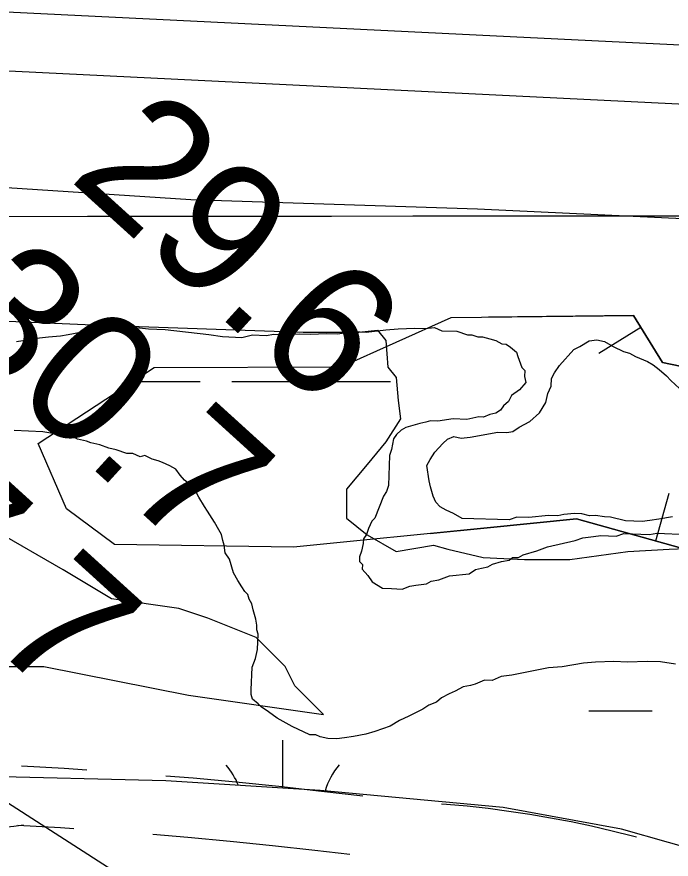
# Model space of a CAD drawing. Extents: x 3297753 to 3335611, y 652252 to 677623.
# Drawn here: x 3313612.9 to 3313943.3, y 672468.2 to 672893.7 of the extents above; entities that cross this region are included whole.
import ezdxf

# ---------------------------------------------------------------- set-up
doc = ezdxf.new("R2010")
doc.units = 0
for name, color, linetype in [('V-BORW-LINE', 7, 'Continuous'), ('V-GRID-MAJR', 7, 'Continuous'), ('V-LEVE-TOET', 7, 'Continuous'), ('V-RIVR-EDGE', 7, 'Continuous'), ('V-RIVR-RANG', 7, 'Continuous'), ('V-ROAD-CNTR', 7, 'Continuous'), ('V-SITE-VEGE', 7, 'Continuous'), ('V-SURV-LINE', 7, 'Continuous'), ('V-TOPO-MAJR', 7, 'Continuous'), ('V-WETL-SWMP', 7, 'Continuous')]:
    doc.layers.add(name, color=color, linetype=linetype)

msp = doc.modelspace()

# ---------------------------------------------------------------- linework, layer by layer
at = {"layer": 'V-BORW-LINE'}
for p, q in [((3313928.06, 672736.76), (3313906.79, 672723.62)), ((3313935.62, 672628.94), (3313942.32, 672653.03))]:
    msp.add_line(p, q, dxfattribs=at)
for points in [[(3313981.73, 672616.12), (3313895.52, 672640.09), (3313850.36, 672635.64), (3313752.64, 672625.77), (3313662.13, 672627.21), (3313638.03, 672645.1), (3313623.68, 672678.14), (3313682.25, 672716.55), (3313776.68, 672716.83), (3313832.22, 672741.83), (3313924.28, 672742.87), (3313939, 672719.06), (3314006.23, 672705.16)], [(3314245.01, 672721.19), (3314214.06, 672722.75), (3314183.73, 672706.96), (3314160.41, 672674.71), (3314089.19, 672681.5), (3314048.87, 672689.68), (3314006.23, 672705.16), (3313939, 672719.06), (3313924.28, 672742.87), (3313851, 672742.04)], [(3313821.68, 672632.74), (3313850.36, 672635.64), (3313895.52, 672640.09), (3313981.73, 672616.12), (3314115.93, 672607.65), (3314217.34, 672637.06)]]:
    msp.add_lwpolyline(points, dxfattribs=at)
at = {"layer": 'V-GRID-MAJR'}
msp.add_spline([(3301861.41, 672784.17), (3307118.42, 672787.61), (3312375.44, 672791.81), (3317632.45, 672796.78), (3322889.47, 672802.52), (3328146.48, 672809.02), (3333403.5, 672816.28)], degree=3, dxfattribs=at)
at = {"layer": 'V-LEVE-TOET'}
msp.add_lwpolyline([(3315038.46, 672829.93), (3315009.68, 672826.51), (3314882.1, 672820.89), (3314770.89, 672819.48), (3314655.21, 672819.84), (3314512.46, 672813.37), (3314398.88, 672805.26), (3314257.21, 672796.53), (3314099.9, 672792.56), (3313981.37, 672790.16), (3313845.58, 672796.48), (3313700.79, 672801.28), (3313568.97, 672809.78), (3313487.03, 672812.91), (3313450.05, 672817.49), (3313419.63, 672826.26)], dxfattribs=at)
at = {"layer": 'V-RIVR-EDGE'}
msp.add_spline([(3319128.45, 669896.06), (3319102.43, 669879.07), (3319066.7, 669858.6), (3318998.74, 669821.54), (3318951.36, 669795.67), (3318909.43, 669773.67), (3318888.84, 669759.37), (3318855.44, 669738.9), (3318784.76, 669700.69), (3318721.46, 669664.78), (3318663.98, 669631.57), (3318611.56, 669602.22), (3318546.3, 669558.18), (3318510.56, 669535.77), (3318467.46, 669512.61), (3318428.61, 669485.17), (3318397.15, 669465.86), (3318376.19, 669455.05), (3318341.63, 669437.3), (3318289.99, 669414.16), (3318221.27, 669382.92), (3318160.71, 669354.37), (3318105.57, 669327.36), (3318072.18, 669313.09), (3318054.32, 669302.28), (3318037.62, 669291.07), (3318008.5, 669278.35), (3317934.74, 669245.57), (3317848.15, 669204.67), (3317778.28, 669175.76), (3317690.15, 669136.42), (3317626.88, 669112.54), (3317574.87, 669094.44), (3317522.09, 669077.89), (3317438.26, 669052.51), (3317361.81, 669030.2), (3317325.33, 669020.99), (3317282.65, 669010.62), (3317240.35, 669001.03), (3317194.96, 668994.94), (3317157.73, 668992.7), (3317125.14, 668988.91), (3317099.93, 668988.19), (3317080.17, 668991.73), (3317051.86, 668995.29), (3317007.27, 668998.12), (3316976.25, 668998.19), (3316933.98, 668997.13), (3316897.13, 668994.12), (3316852.89, 668984.15), (3316825.35, 668979.18), (3316789.64, 668968.41), (3316757.83, 668964.61), (3316689.18, 668960.9), (3316637.21, 668958.7), (3316609.3, 668962.26), (3316564.32, 668966.25), (3316521.67, 668969.46), (3316453.44, 668978.16), (3316408.47, 668983.7), (3316370.87, 668990.77), (3316339.49, 669003.65), (3316308.11, 669017.68), (3316175.59, 669059.12), (3316062.44, 669095.85), (3316008.96, 669111.11), (3315957.45, 669138.77), (3315917.58, 669168.73), (3315889.7, 669185.47), (3315866.09, 669203.76), (3315831.26, 669231.38), (3315800.66, 669249.29), (3315742.55, 669272.71), (3315665.47, 669308.96), (3315570.21, 669365.04), (3315493.16, 669416.03), (3315408.38, 669475.19), (3315304.61, 669540.98), (3315222.53, 669595.48), (3315155.14, 669631.71), (3315081.54, 669664.47), (3315028.85, 669686.32), (3315002.89, 669692.59), (3314990.87, 669694.17), (3314966.07, 669703.92), (3314940.51, 669718.34), (3314918.45, 669734.68), (3314896.78, 669755.67), (3314868.14, 669779.01), (3314813.17, 669818.32), (3314771.76, 669851.38), (3314741.97, 669877.83), (3314699.03, 669923.3), (3314661.54, 669973.42), (3314624.43, 670022.77), (3314598.52, 670050.36), (3314575.3, 670069.81), (3314546.64, 670087.72), (3314523.39, 670093.98), (3314495.48, 670098.32), (3314476.1, 670103.8), (3314467.97, 670107.69), (3314463.32, 670108.87), (3314460.6, 670106.16), (3314446.25, 670107.75), (3314437.35, 670115.53), (3314433.12, 670128.33), (3314431.99, 670143.07), (3314432.42, 670158.97), (3314428.94, 670163.63), (3314421.21, 670172.57), (3314382.1, 670199.43), (3314356.16, 670215), (3314336.41, 670225.14), (3314320.51, 670227.5), (3314307.71, 670227.15), (3314297.63, 670226.01), (3314289.49, 670228.74), (3314284.07, 670233.41), (3314263.58, 670256.34), (3314234.21, 670300.24), (3314210.27, 670339.85), (3314183.99, 670376.37), (3314159.64, 670409.39), (3314121.77, 670464.55), (3314083.9, 670521.65), (3314058.41, 670561.27), (3314047.57, 670571.38), (3314026.29, 670588.89), (3314010.8, 670599.78), (3314004.22, 670603.29), (3313993.75, 670604.48), (3313981.34, 670603.73), (3313978.63, 670604.9), (3313958.88, 670618.91), (3313934.12, 670640.69), (3313892.34, 670683.45), (3313876.5, 670708.7), (3313854.08, 670736.29), (3313826.22, 670759.24), (3313808.02, 670773.25), (3313806.48, 670777.9), (3313803.44, 670800.79), (3313791.12, 670838.05), (3313772.59, 670874.16), (3313744.75, 670904.87), (3313727.33, 670918.48), (3313708.73, 670925.12), (3313696.34, 670933.3), (3313689.78, 670944.95), (3313684.39, 670960.08), (3313677.07, 670978.72), (3313670.11, 670989.59), (3313656.96, 671002.42), (3313636.06, 671018.37), (3313615.56, 671042.86), (3313603.21, 671064.6), (3313592, 671080.53), (3313565.34, 671118.21), (3313548.73, 671146.95), (3313542.16, 671155.89), (3313529.39, 671167.94), (3313523.99, 671178.43), (3313524.03, 671193.94), (3313519.42, 671213.73), (3313509.42, 671244.78), (3313493.98, 671276.23), (3313469.64, 671310.8), (3313446.46, 671348.09), (3313425.21, 671380.72), (3313399.72, 671423.82), (3313367.28, 671477.81), (3313340.62, 671517.82), (3313310.86, 671556.67), (3313282.64, 671593.97), (3313261.37, 671615.74), (3313235.84, 671644.11), (3313221.55, 671667.81), (3313207.66, 671695.76), (3313192.19, 671714.41), (3313177.9, 671738.49), (3313162.86, 671770.72), (3313133.13, 671822.76), (3313095.7, 671899.25), (3313081.44, 671936.12), (3313064.47, 671974.56), (3313049.43, 672009.11), (3313032.42, 672030.87), (3313011.53, 672048.37), (3313009.99, 672053.42), (3313008.06, 672060.01), (3313006.13, 672063.51), (3312992.2, 672075.57), (3312979.83, 672090.33), (3312969.4, 672106.65), (3312960.16, 672133.82), (3312954.78, 672153.61), (3312938.56, 672181.96), (3312919.25, 672214.19), (3312906.53, 672244.47), (3312890.32, 672278.25), (3312865.61, 672319.03), (3312852.49, 672347.37), (3312845.16, 672364.45), (3312835.9, 672379.6), (3312824.29, 672390.49), (3312817.34, 672405.24), (3312803.06, 672430.1), (3312791.09, 672451.46), (3312777.55, 672467.39), (3312769.05, 672479.04), (3312760.17, 672496.52), (3312756.37, 672525.22), (3312752.93, 672545.01), (3312743.29, 672569.47), (3312730.94, 672593.93), (3312715.09, 672611.42), (3312711.23, 672618.41), (3312711.24, 672622.67), (3312712.03, 672630.04), (3312706.63, 672640.14), (3312695.41, 672653.74), (3312691.54, 672656.07), (3312691.14, 672649.87), (3312671.75, 672650.31), (3312659.34, 672651.5), (3312656.63, 672653.45), (3312655.86, 672655.78), (3312655.87, 672660.43), (3312657.43, 672663.92), (3312662.48, 672667.39), (3312665.97, 672667.77), (3312673.34, 672666.2), (3312685.35, 672662.68), (3312689.62, 672663.45), (3312690.79, 672666.55), (3312680.75, 672685.19), (3312674.19, 672698.39), (3312664.92, 672710.43), (3312661.46, 672722.85), (3312652.59, 672744.59), (3312642.56, 672764.78), (3312630.57, 672779.93), (3312620.16, 672802.45), (3312606.63, 672821.49), (3312599.68, 672834.69), (3312586.93, 672851.79), (3312575.75, 672877.02), (3312565.35, 672908.07), (3312555.31, 672925.55), (3312544.5, 672942.64), (3312535.26, 672972.13), (3312524.49, 673007.45), (3312515.25, 673033.46), (3312497.53, 673081.2), (3312492.13, 673094.79), (3312486.34, 673107.21), (3312471.64, 673121.21), (3312462.35, 673128.6), (3312455.8, 673144.9), (3312445.42, 673179.05), (3312425.74, 673220.21), (3312421.51, 673234.18), (3312420.76, 673246.2), (3312418.07, 673255.52), (3312403.05, 673297.05), (3312376.45, 673363.04), (3312353.73, 673425.15), (3312312.85, 673516.77), (3312308.21, 673522.99), (3312298.14, 673529.99), (3312295.83, 673533.88), (3312295.85, 673544.73), (3312295.12, 673561.41), (3312291.28, 673578.1), (3312279.73, 673610.7), (3312265.87, 673650.68), (3312259.71, 673670.47), (3312252.8, 673700.35), (3312246.26, 673718.98), (3312244.32, 673722.09), (3312239.68, 673724.43), (3312231.16, 673731.43), (3312227.69, 673739.58), (3312227.32, 673747.72), (3312225.82, 673765.18), (3312221.6, 673783.8), (3312215.06, 673806.7), (3312206.57, 673824.56), (3312195.79, 673854.84), (3312188.51, 673891.7), (3312185.84, 673909.15), (3312175.82, 673935.94), (3312163.09, 673960.4), (3312160, 673967.78), (3312160.04, 673981.35), (3312156.21, 674003.85), (3312152.77, 674023.64), (3312140.46, 674063.61), (3312122.78, 674126.09), (3312116.65, 674157.13), (3312105.91, 674205.24), (3312092.04, 674242.9), (3312078.92, 674267.36), (3312075.46, 674280.55), (3312073.94, 674291.42), (3312066.22, 674307.33), (3312063.91, 674314.71), (3312064.71, 674322.46), (3312065.11, 674329.05), (3312058.54, 674339.54), (3312053.53, 674350.02), (3312051.61, 674359.72), (3312049.32, 674374.47), (3312044.35, 674402.79), (3312044.36, 674407.44), (3312047.87, 674412.86), (3312049.43, 674416.35), (3312048.66, 674421.39), (3312045.18, 674426.44), (3312039.37, 674428.4), (3312032.48, 674462.93), (3312024.43, 674503.67), (3312017.91, 674530.05), (3312012.49, 674533.56), (3312009.01, 674538.61), (3312009.02, 674542.1), (3312012.13, 674544.42), (3312016.39, 674545.18), (3312017.96, 674549.83), (3312015.68, 674570.39), (3312009.91, 674590.18), (3312007.59, 674592.9), (3312003.33, 674595.24), (3311998.68, 674597.58), (3311999.85, 674600.68), (3312002.58, 674604.55), (3312002.98, 674610.75), (3311997.59, 674625.12), (3311996.83, 674634.04), (3311998.04, 674649.93), (3311996.9, 674660.41), (3311993.04, 674667.4), (3311982.99, 674679.44), (3311982.63, 674692.63), (3311982.3, 674714.74), (3311983.86, 674718.22), (3311981.19, 674735.29), (3311978.87, 674739.95), (3311972.69, 674751.6), (3311964.98, 674768.3), (3311960.36, 674783.43), (3311953.45, 674811.76), (3311951.57, 674835.81), (3311949.71, 674865.28), (3311946.65, 674884.29), (3311939.31, 674896.33), (3311937.78, 674903.71), (3311938.58, 674914.17), (3311938.22, 674925.42), (3311931.71, 674958.01), (3311920.93, 674990.23), (3311909.78, 675028.65), (3311896.69, 675065.91), (3311889.78, 675096.56), (3311885.56, 675114.41), (3311882.47, 675119.07), (3311872.01, 675124.14), (3311865.03, 675124.16), (3311859.2, 675119.13), (3311856.86, 675114.48), (3311856.85, 675109.44), (3311858.39, 675104.78), (3311869.62, 675098.94), (3311876.19, 675089.62), (3311876.19, 675087.68), (3311871.92, 675086.91), (3311863, 675086.93), (3311853.69, 675086.18), (3311849.41, 675081.54), (3311847.07, 675075.73), (3311847.06, 675072.24), (3311847.05, 675067.2), (3311849.75, 675059.43), (3311848.96, 675056.33), (3311844.3, 675053.63), (3311838.87, 675052.09), (3311833.83, 675052.1), (3311831.13, 675057.93), (3311827.66, 675068.79), (3311827.68, 675074.22), (3311826.91, 675076.16), (3311824.58, 675077.72), (3311819.54, 675077.73), (3311814.88, 675073.87), (3311809.84, 675072.72), (3311793.15, 675068.1), (3311785, 675068.12), (3311778.04, 675073.57), (3311775.72, 675079.39), (3311778.47, 675091.41), (3311781.6, 675104.2), (3311784.33, 675108.46), (3311789.38, 675112.32), (3311788.61, 675115.04), (3311783.57, 675116.99), (3311782.42, 675122.04), (3311782.43, 675125.91), (3311787.88, 675135.21), (3311787.51, 675139.09), (3311785.18, 675141.03), (3311771.6, 675136.41), (3311760.74, 675134.89), (3311735.92, 675134.17), (3311725.83, 675133.81), (3311723.51, 675134.59), (3311722.36, 675138.86), (3311722.39, 675153.6), (3311723.2, 675168.72), (3311725.94, 675175.69), (3311733.33, 675184.2), (3311735.67, 675190.79), (3311740.38, 675212.11)], degree=3, dxfattribs=at)
at = {"layer": 'V-ROAD-CNTR'}
for points in [[(3313648.21, 672513.2), (3313636.84, 672513.96), (3313615.19, 672515.2)], [(3313616.33, 672485.36), (3313611.41, 672484.7), (3313606.11, 672484.23), (3313600.8, 672484.01), (3313595.48, 672484.03), (3313590.17, 672484.31), (3313584.88, 672484.82), (3313579.62, 672485.59), (3313574.4, 672486.59), (3313569.23, 672487.83), (3313564.12, 672489.32), (3313559.09, 672491.03), (3313554.15, 672492.98), (3313549.3, 672495.16), (3313544.55, 672497.56), (3313539.92, 672500.17), (3313535.42, 672503), (3313531.05, 672506.03), (3313526.82, 672509.26), (3313523.27, 672512.25)], [(3313787.56, 672499.98), (3313766.81, 672502.46), (3313745.2, 672504.85), (3313723.56, 672507.05), (3313701.9, 672509.06), (3313688.1, 672510.22)], [(3313925.78, 672479.29), (3313923.74, 672479.84), (3313913.46, 672482.43), (3313903.13, 672484.82), (3313892.76, 672487.01), (3313882.35, 672489), (3313871.9, 672490.79), (3313861.41, 672492.37), (3313850.9, 672493.75), (3313840.37, 672494.93), (3313829.81, 672495.9), (3313827.34, 672496.08)], [(3313641.63, 672483.57), (3313634.98, 672484.01), (3313613.46, 672485.25)], [(3313781, 672470.55), (3313763.38, 672472.65), (3313742.03, 672475.01), (3313720.65, 672477.19), (3313699.26, 672479.18), (3313681.52, 672480.67)]]:
    msp.add_lwpolyline(points, dxfattribs=at)
at = {"layer": 'V-SITE-VEGE'}
for points in [[(3313612.72, 672729.74), (3313624.25, 672731.55), (3313628.85, 672732.11), (3313634.98, 672732.62), (3313638.83, 672733.22), (3313644.99, 672734.49), (3313652.67, 672735.69), (3313659.6, 672736.92), (3313667.25, 672737.36), (3313679.41, 672736.08), (3313687.8, 672735.72), (3313709.83, 672733.27), (3313716.66, 672732.21), (3313726.57, 672731.79), (3313731.97, 672733.09), (3313738.83, 672732.8), (3313742.67, 672733.4), (3313746.48, 672733.24), (3313755.66, 672733.61), (3313760.99, 672733.39), (3313769.41, 672733.79), (3313774.75, 672733.57), (3313783.2, 672734.74), (3313789.29, 672734.48), (3313799.26, 672735.58), (3313805.39, 672736.09), (3313813.81, 672736.49), (3313819.14, 672736.27), (3313823.75, 672736.83), (3313827.5, 672735.15), (3313835.12, 672734.83), (3313840.39, 672733.08), (3313842.68, 672732.98), (3313845.69, 672732.09), (3313847.98, 672731.99), (3313851.76, 672731.07), (3313854.77, 672730.18), (3313857.75, 672728.53), (3313860.04, 672728.43), (3313862.26, 672726.81), (3313865.21, 672724.39)], [(3313944.01, 672641.16), (3313937.09, 672639.93), (3313932.48, 672639.36), (3313928.64, 672638.76), (3313920.25, 672639.11), (3313912.7, 672640.96), (3313909.65, 672641.09), (3313905.1, 672641.74), (3313902.04, 672641.72), (3313898.26, 672642.64), (3313894.45, 672642.81), (3313889.08, 672642.27), (3313886, 672641.63), (3313881.43, 672641.83), (3313871.46, 672640.73), (3313865.36, 672640.98), (3313861.48, 672639.62), (3313837.85, 672640.31), (3313833.37, 672642.8), (3313829.62, 672644.48), (3313826.64, 672646.14), (3313824.45, 672648.52), (3313823.06, 672651.63), (3313821.72, 672656.27), (3313821.09, 672659.35), (3313819.89, 672667.04), (3313821.54, 672670.02), (3313823.99, 672673.73), (3313828, 672678.15), (3313830.38, 672680.33), (3313833.49, 672681.73), (3313837.27, 672680.81), (3313841.88, 672681.38), (3313855.72, 672683.84), (3313860.3, 672683.65), (3313863.38, 672684.28), (3313866.52, 672686.44), (3313871.99, 672689.26), (3313876.75, 672693.64), (3313880.03, 672698.85), (3313880.98, 672703.39), (3313882.67, 672707.13), (3313882.83, 672710.94), (3313884.48, 672713.93), (3313886.93, 672717.64), (3313894.15, 672725.73), (3313897.26, 672727.13), (3313901.96, 672729.98), (3313905.8, 672730.58), (3313909.58, 672729.66), (3313914.06, 672727.18), (3313919.3, 672724.67), (3313922.31, 672723.78), (3313925.3, 672722.12), (3313931.3, 672719.58), (3313934.28, 672717.93), (3313937.23, 672715.51), (3313940.92, 672712.3), (3313943.1, 672709.92), (3313947.52, 672705.91)], [(3313865.21, 672724.39), (3313865.88, 672722.07), (3313867.94, 672716.64), (3313869.4, 672715.05), (3313869.27, 672712), (3313869.91, 672708.92), (3313866.69, 672705.24), (3313862.75, 672702.35), (3313861.1, 672699.37), (3313858.72, 672697.18), (3313857.1, 672694.96), (3313854.75, 672693.53), (3313851.66, 672692.9), (3313848.55, 672691.5), (3313846.27, 672691.6), (3313840.1, 672690.33), (3313833.24, 672690.62), (3313825.56, 672689.42), (3313821.74, 672689.58), (3313819.43, 672688.92), (3313816.35, 672688.29), (3313809.39, 672686.29), (3313807.04, 672684.86), (3313804.66, 672682.67), (3313803.04, 672680.45), (3313802.05, 672675.15), (3313801.16, 672672.13), (3313800.51, 672656.89), (3313799.62, 672653.87), (3313798, 672651.65), (3313793.7, 672640.38), (3313792.11, 672638.92), (3313790.43, 672635.17), (3313789.54, 672632.16), (3313787.92, 672629.94), (3313787.82, 672627.65), (3313786.9, 672623.87), (3313786, 672620.86), (3313785.91, 672618.57), (3313787.37, 672616.98), (3313787.27, 672614.69), (3313790.19, 672611.52), (3313792.35, 672608.37), (3313797.55, 672605.09), (3313802.13, 672604.9), (3313807.46, 672604.68), (3313811.34, 672606.04), (3313814.42, 672606.67), (3313819.78, 672607.21), (3313822.14, 672608.64), (3313825.98, 672609.24), (3313831.41, 672611.3), (3313841.38, 672612.4), (3313844.53, 672614.56), (3313847.61, 672615.19), (3313850.69, 672615.82), (3313853.04, 672617.25), (3313857.68, 672618.58), (3313861.52, 672619.18), (3313863.11, 672620.64), (3313866.16, 672620.51), (3313868.51, 672621.94), (3313875.46, 672623.94), (3313880.9, 672626), (3313894.78, 672629.23), (3313898.65, 672630.59), (3313904.02, 672631.12), (3313907.86, 672631.72), (3313915.48, 672631.4), (3313919.36, 672632.77), (3313932.32, 672632.22), (3313936.16, 672632.82), (3313951.4, 672632.17)], [(3313626.06, 672684.13), (3313611.58, 672684.75)], [(3313945.58, 672566.76), (3313937.98, 672567.84), (3313931.13, 672568.13), (3313921.19, 672567.79), (3313914.33, 672568.08), (3313905.15, 672567.71), (3313899.02, 672567.2), (3313888.25, 672565.37), (3313881.36, 672564.9), (3313862.88, 672561.1), (3313857.51, 672560.56), (3313852.84, 672558.47), (3313849.03, 672558.63), (3313844.36, 672556.54), (3313842.04, 672555.87), (3313838.2, 672555.27), (3313834.29, 672553.15), (3313831.18, 672551.75), (3313827.27, 672549.63), (3313824.89, 672547.44), (3313821.01, 672546.08), (3313817.87, 672543.92), (3313810.85, 672540.4), (3313806.18, 672538.31), (3313801.47, 672535.45), (3313793.72, 672532.72), (3313789.09, 672531.39), (3313782.92, 672530.13), (3313778.32, 672529.56), (3313774.48, 672528.96), (3313769.9, 672529.15), (3313766.12, 672530.08), (3313763.87, 672530.94), (3313760.82, 672531.07), (3313751.84, 672535.26), (3313744.38, 672539.4), (3313739.94, 672542.64), (3313736.22, 672545.09), (3313734.76, 672546.68), (3313731.81, 672549.09), (3313731.14, 672551.41), (3313731.24, 672553.7), (3313731.72, 672565.13), (3313733.44, 672569.64), (3313734.4, 672574.18), (3313734.72, 672581.8), (3313734.06, 672584.12), (3313734.15, 672586.41), (3313733.52, 672589.48), (3313732.19, 672594.12), (3313731.56, 672597.2), (3313730.13, 672599.55), (3313729.46, 672601.87), (3313728, 672603.46), (3313726.58, 672605.81), (3313724.42, 672608.96), (3313722.29, 672612.86), (3313720.3, 672619.82), (3313718.14, 672622.97), (3313717.54, 672626.81), (3313716.87, 672629.13), (3313716.24, 672632.21), (3313714.81, 672634.56), (3313712.69, 672638.47), (3313709.1, 672643.96), (3313707.68, 672646.32), (3313704.82, 672651.02), (3313702.7, 672654.93), (3313700.51, 672657.31), (3313697.56, 672659.72), (3313695.36, 672662.11), (3313693.21, 672665.25), (3313690.23, 672666.91), (3313686.48, 672668.59), (3313684.23, 672669.45), (3313681.21, 672670.34), (3313677.46, 672672.03), (3313675.14, 672671.36), (3313671.4, 672673.05), (3313668.35, 672673.18), (3313663.08, 672674.93), (3313659.3, 672675.85), (3313654.79, 672677.57), (3313650.25, 672678.53), (3313648, 672679.38), (3313643.46, 672680.34), (3313640.47, 672681.99), (3313635.14, 672682.22), (3313632.12, 672683.11), (3313626.06, 672684.13)]]:
    msp.add_lwpolyline(points, dxfattribs=at)
at = {"layer": 'V-SURV-LINE'}
for points in [[(3313442.64, 672904.45), (3314037.31, 672875.21)], [(3314035.85, 672845.25), (3313441.18, 672874.48)]]:
    msp.add_lwpolyline(points, dxfattribs=at)
at = {"layer": 'V-TOPO-MAJR'}
msp.add_lwpolyline([(3314051.25, 672211.63), (3313600.92, 672501.26), (3313592.45, 672506.76), (3313584, 672512.29), (3313575.6, 672517.87), (3313567.22, 672523.5), (3313552.27, 672533.62), (3313549.45, 672535.09), (3313548.45, 672535.44), (3313544.33, 672536.7), (3313543.31, 672536.51), (3313542.65, 672536.08), (3313542.55, 672535.31), (3313542.81, 672534.3), (3313544.61, 672532.3), (3313546.38, 672530.28), (3313548.12, 672528.23), (3313549.84, 672526.16), (3313746.62, 672172.87), (3313753.1, 672158.19)], dxfattribs=at)
at = {"layer": 'V-WETL-SWMP'}
for p, q in [((3313673.54, 672709.44), (3313705.54, 672709.47)), ((3313721.54, 672709.49), (3313753.54, 672709.52)), ((3313769.54, 672709.54), (3313801.54, 672709.57)), ((3313901.71, 672543.17), (3313933.71, 672543.2)), ((3313747.16, 672504.04), (3313747.13, 672528.27))]:
    msp.add_line(p, q, dxfattribs=at)
for points in [[(3313733.73, 672580.22), (3313709.38, 672589.97), (3313694.77, 672594.84), (3313660.69, 672599.71), (3313636.34, 672614.33), (3313602.26, 672633.82), (3313573.04, 672648.44), (3313563.31, 672643.57), (3313553.57, 672624.08), (3313538.96, 672609.46), (3313519.48, 672599.71), (3313490.27, 672599.71), (3313451.31, 672619.2), (3313353.93, 672692.3), (3313178.64, 672794.63), (3313066.65, 672862.85), (3313042.3, 672887.21), (3312983.87, 672955.43)], [(3313596.78, 672740.42), (3313655.21, 672737.98), (3313757.47, 672734.33), (3313785.65, 672734.33), (3313795.05, 672735.49), (3313799.23, 672730.26), (3313800.28, 672716.68), (3313804.46, 672711.46), (3313805.5, 672699.96), (3313806.55, 672690.56), (3313799.23, 672679.07), (3313789.83, 672667.57), (3313779.38, 672655.03), (3313779.38, 672640.41), (3313789.83, 672632.05), (3313804.46, 672623.69), (3313823.26, 672626.82), (3313830.58, 672624.73), (3313848.34, 672620.55), (3313869.24, 672619.51), (3313892.22, 672619.51), (3313921.48, 672623.69), (3313942.38, 672624.73), (3313967.45, 672625.78)], [(3313965.62, 672469.97), (3313918.15, 672483.37), (3313858.5, 672494.34), (3313765.99, 672502.86), (3313688.08, 672507.74), (3313591.91, 672510.17), (3313570, 672521.14), (3313555.39, 672533.32), (3313549.31, 672547.94), (3313554.18, 672560.12), (3313571.22, 672579.61), (3313585.83, 672579.61), (3313605.3, 672572.3), (3313602.26, 672565.6), (3313626.6, 672565.6), (3313699.64, 672550.98), (3313767.81, 672541.24), (3313753.2, 672555.85), (3313748.33, 672565.6), (3313733.73, 672580.22)]]:
    msp.add_lwpolyline(points, dxfattribs=at)
for centre, start, end in [((3313691.92, 672492.69), 21.2112, 40.8301), ((3313802.41, 672492.8), 139.2865, 163.8136)]:
    msp.add_arc(centre, 35.25, start, end, dxfattribs=at)

# ---------------------------------------------------------------- texts
at = {"layer": 'V-RIVR-RANG'}
for s, p in [('29.6', (3313638.43, 672812.06)), ('30.7', (3313572.75, 672736.62)), ('27.7', (3313505.71, 672662.42))]:
    msp.add_text(s, height=67, rotation=317.7583, dxfattribs=at).set_placement(p)

doc.saveas('drawing.dxf')
